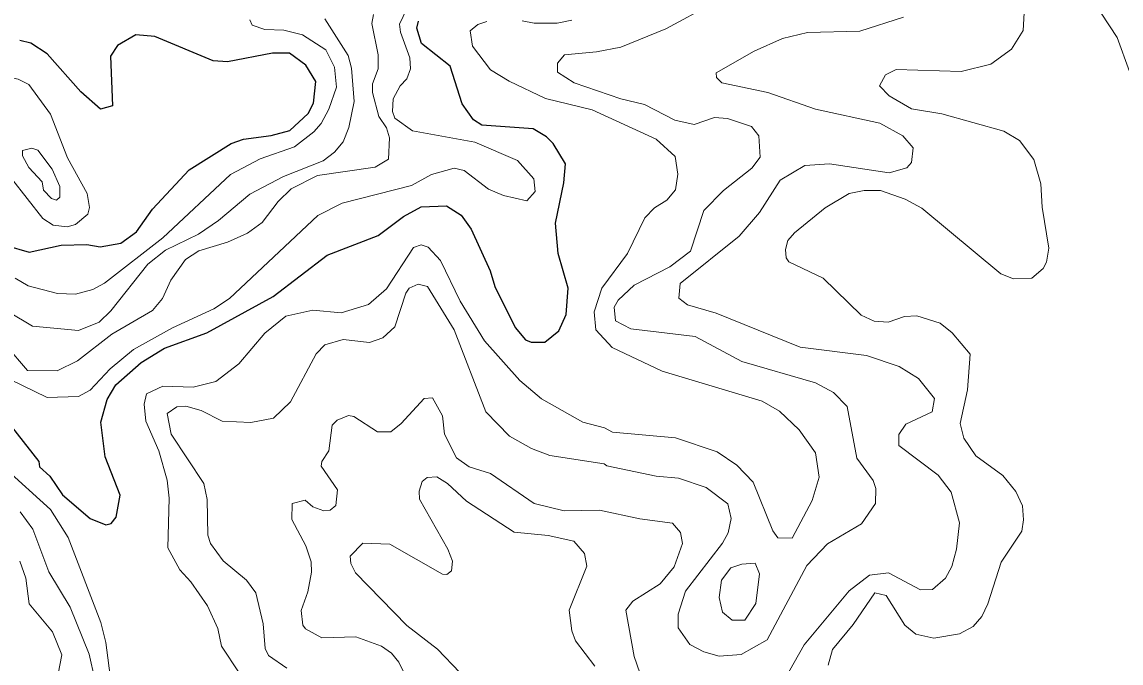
# Model space of a CAD drawing. Extents: x 763.2 to 816.8, y 7896.5 to 7952.7.
# Drawn here: x 788.764 to 791.829, y 7914.625 to 7916.414 of the extents above; entities that cross this region are included whole.
import ezdxf

# ---------------------------------------------------------------- set-up
doc = ezdxf.new("R2010")
doc.units = 0
doc.header["$LTSCALE"] = 0.064
doc.layers.add('1', color=7, linetype='Continuous', lineweight=25)
doc.layers.add('2', color=7, linetype='Continuous', lineweight=13)

msp = doc.modelspace()

# ---------------------------------------------------------------- linework, layer by layer
at = {"layer": '1'}
for points in [[(788.6892, 7915.3417), (788.8112, 7915.1875), (788.8134, 7915.1722), (788.8421, 7915.1463), (788.8767, 7915.0944), (788.954, 7915.0282), (788.9976, 7915.0104), (789.013, 7915.0136), (789.0267, 7915.0315), (789.0382, 7915.0927), (788.9965, 7915.1997), (788.9836, 7915.2968), (789.0017, 7915.36), (789.0259, 7915.4007), (789.0963, 7915.463), (789.1616, 7915.5029), (789.28, 7915.5461), (789.4649, 7915.6472), (789.6147, 7915.7625), (789.7577, 7915.8178), (789.8276, 7915.8706), (789.8776, 7915.8973), (789.9474, 7915.9006), (789.9891, 7915.8743), (790.0164, 7915.835), (790.0695, 7915.719), (790.0827, 7915.6758), (790.1389, 7915.5606), (790.1683, 7915.5262), (790.184, 7915.5196), (790.222, 7915.5203), (790.2607, 7915.5513), (790.282, 7915.5969), (790.2867, 7915.6707), (790.2589, 7915.7677), (790.2522, 7915.852), (790.2752, 7915.9648), (790.2797, 7916.018), (790.2457, 7916.0748), (790.2269, 7916.0934), (790.1897, 7916.115), (790.0465, 7916.1257), (790.0235, 7916.1408), (789.9911, 7916.1851), (789.9577, 7916.29), (789.8777, 7916.3533), (789.8647, 7916.396), (789.8698, 7916.4158)], [(788.7202, 7915.7894), (788.7846, 7915.771), (788.8734, 7915.7905), (788.945, 7915.7922), (788.982, 7915.7858), (789.0395, 7915.7959), (789.0836, 7915.8282), (789.1282, 7915.8908), (789.2307, 7916.0013), (789.3477, 7916.0745), (789.3822, 7916.0861), (789.4593, 7916.0964), (789.5106, 7916.1104), (789.5622, 7916.1578), (789.577, 7916.1868), (789.5831, 7916.2473), (789.5553, 7916.2934), (789.5102, 7916.3263), (789.4624, 7916.3263), (789.3368, 7916.3021), (789.2973, 7916.3047), (789.1348, 7916.3734), (789.0818, 7916.3774), (789.0302, 7916.3481), (789.0108, 7916.3179), (789.0166, 7916.1792), (788.9834, 7916.1704), (788.9282, 7916.2188), (788.8339, 7916.3247), (788.7887, 7916.3545), (788.7584, 7916.3623)]]:
    msp.add_lwpolyline(points, dxfattribs=at)
at = {"layer": '2'}
for points in [[(791.6242, 7916.681), (791.6262, 7916.6705), (791.7064, 7916.5601), (791.7498, 7916.4737), (791.8178, 7916.3698), (791.8521, 7916.2757)], [(791.0119, 7914.6187), (791.0245, 7914.6625), (791.0821, 7914.7323), (791.1419, 7914.8203), (791.1736, 7914.8128), (791.2262, 7914.7299), (791.2564, 7914.7053), (791.3064, 7914.6945), (791.3782, 7914.7058), (791.4168, 7914.7269), (791.4403, 7914.7542), (791.4574, 7914.7895), (791.4944, 7914.9058), (791.5522, 7914.9925), (791.557, 7915.0241), (791.5539, 7915.0635), (791.5357, 7915.1035), (791.499, 7915.1482), (791.4236, 7915.2028), (791.39, 7915.2519), (791.38, 7915.2928), (791.4011, 7915.387), (791.4078, 7915.487), (791.3576, 7915.5462), (791.3243, 7915.573), (791.2597, 7915.5932), (791.225, 7915.5917), (791.1793, 7915.5755), (791.1407, 7915.5789), (791.1041, 7915.5955), (790.9985, 7915.6982), (790.9024, 7915.7443), (790.8947, 7915.7556), (790.8931, 7915.7791), (790.8999, 7915.8037), (790.9179, 7915.8252), (791.0037, 7915.8949), (791.0709, 7915.935), (791.1126, 7915.9434), (791.1577, 7915.9434), (791.2268, 7915.9187), (791.2734, 7915.8937), (791.4935, 7915.7108), (791.5293, 7915.6971), (791.5804, 7915.699), (791.6113, 7915.7255), (791.6214, 7915.7429), (791.6277, 7915.7822), (791.6085, 7915.8967), (791.6047, 7915.9622), (791.5852, 7916.0298), (791.5459, 7916.0826), (791.5022, 7916.1093), (791.3287, 7916.157), (791.2443, 7916.1711), (791.1822, 7916.2071), (791.1549, 7916.2351), (791.1716, 7916.2659), (791.2017, 7916.2813), (791.3827, 7916.2757), (791.4656, 7916.2961), (791.5235, 7916.3373), (791.5562, 7916.3899), (791.5636, 7916.5218)], [(788.7292, 7915.4167), (788.8342, 7915.3659), (788.922, 7915.3682), (788.9539, 7915.3864), (789.01, 7915.4456), (789.075, 7915.4992), (789.1842, 7915.5598), (789.299, 7915.6131), (789.3429, 7915.6423), (789.5889, 7915.8735), (789.657, 7915.9078), (789.8503, 7915.9568), (789.9058, 7915.9877), (789.969, 7916.0059), (789.9968, 7915.9993), (790.0654, 7915.9469), (790.107, 7915.9289), (790.1718, 7915.9144), (790.1955, 7915.9406), (790.1911, 7915.9758), (790.1454, 7916.0269), (790.0265, 7916.0783), (789.853, 7916.1099), (789.8042, 7916.1454), (789.7971, 7916.1634), (789.799, 7916.1988), (789.8186, 7916.2355), (789.8377, 7916.2552), (789.8477, 7916.2827), (789.846, 7916.3138), (789.8194, 7916.3854), (789.8168, 7916.4071), (789.8374, 7916.4507)], [(790.9528, 7914.8971), (791.01, 7914.9572), (791.1049, 7915.013), (791.1444, 7915.0694), (791.1447, 7915.112), (791.1378, 7915.1341), (791.0921, 7915.1966), (791.0654, 7915.3402), (791.0274, 7915.38), (790.9764, 7915.4063), (790.7714, 7915.4663), (790.6411, 7915.536), (790.4617, 7915.5571), (790.4192, 7915.5798), (790.4152, 7915.6178), (790.4266, 7915.6376), (790.4712, 7915.6794), (790.5707, 7915.7306), (790.6281, 7915.774), (790.665, 7915.8873), (790.7201, 7915.9429), (790.799, 7916.0054), (790.8222, 7916.0359), (790.8191, 7916.0961), (790.7981, 7916.1216), (790.7312, 7916.1438), (790.695, 7916.1471), (790.6385, 7916.1276), (790.5847, 7916.14), (790.5003, 7916.1832), (790.4337, 7916.1992), (790.3043, 7916.2436), (790.2577, 7916.2735), (790.2574, 7916.2983), (790.2767, 7916.3216), (790.3661, 7916.3301), (790.4338, 7916.3437), (790.5593, 7916.3946), (790.6908, 7916.465)], [(788.7192, 7915.5117), (788.7792, 7915.4407), (788.8618, 7915.4399), (788.9188, 7915.4682), (789.0151, 7915.542), (789.1281, 7915.6082), (789.1563, 7915.6422), (789.1795, 7915.6927), (789.2197, 7915.7504), (789.2571, 7915.7753), (789.3368, 7915.7989), (789.3931, 7915.8242), (789.4342, 7915.8537), (789.4787, 7915.9127), (789.5144, 7915.9482), (789.5886, 7915.9856), (789.7491, 7916.0082), (789.786, 7916.031), (789.7886, 7916.0904), (789.7807, 7916.1185), (789.759, 7916.1495), (789.7412, 7916.2164), (789.7413, 7916.2408), (789.7572, 7916.283), (789.7576, 7916.3219), (789.7397, 7916.4092), (789.7447, 7916.4347)], [(789.6083, 7916.4221), (789.6737, 7916.3198), (789.6834, 7916.2851), (789.6901, 7916.1917), (789.6751, 7916.1189), (789.6593, 7916.0792), (789.6355, 7916.05), (789.604, 7916.0263), (789.4934, 7915.9823), (789.3995, 7915.9335), (789.3123, 7915.8597), (789.2565, 7915.8211), (789.1639, 7915.7766), (789.1152, 7915.7379), (789.0119, 7915.6071), (788.9792, 7915.5757), (788.9221, 7915.5524), (788.7935, 7915.565), (788.7262, 7915.6045)], [(791.2224, 7916.427), (791.1009, 7916.3879), (790.9546, 7916.3838), (790.8845, 7916.3671), (790.8056, 7916.3325), (790.6994, 7916.2714), (790.7003, 7916.2587), (790.7155, 7916.2438)], [(789.3995, 7916.4198), (789.4063, 7916.4042), (789.4416, 7916.3923), (789.4946, 7916.3904), (789.5466, 7916.3774), (789.6115, 7916.3356), (789.6356, 7916.2875), (789.6408, 7916.232), (789.62, 7916.17), (789.5988, 7916.1305), (789.5781, 7916.1066), (789.5242, 7916.0652), (789.4283, 7916.0318), (789.3456, 7915.9882), (789.1571, 7915.8112), (788.9945, 7915.6846), (788.9615, 7915.6671), (788.9135, 7915.6543), (788.8629, 7915.6559), (788.7815, 7915.6772), (788.7453, 7915.6986)], [(790.0607, 7916.415), (790.0349, 7916.4065), (790.0142, 7916.3886), (790.0207, 7916.346), (790.0705, 7916.2803), (790.1222, 7916.2481), (790.2237, 7916.2001), (790.3545, 7916.1688), (790.5327, 7916.0867), (790.5858, 7916.0379), (790.5925, 7915.9886), (790.586, 7915.9456), (790.5622, 7915.9166), (790.5279, 7915.8953), (790.5008, 7915.8667), (790.4526, 7915.7677), (790.3809, 7915.6712), (790.3593, 7915.6046), (790.3639, 7915.5546), (790.4096, 7915.5056), (790.5491, 7915.4392), (790.8285, 7915.3553), (790.8767, 7915.3271), (790.9315, 7915.2756), (790.9767, 7915.211), (790.9868, 7915.1431), (790.9677, 7915.0786), (790.9113, 7914.9728), (790.8715, 7914.974), (790.8581, 7914.9936), (790.8031, 7915.1293), (790.7573, 7915.177), (790.7029, 7915.2144), (790.5866, 7915.253), (790.4103, 7915.2691), (790.3886, 7915.2814), (790.3276, 7915.2968), (790.2129, 7915.3619), (790.152, 7915.4127), (790.0539, 7915.5239), (789.9861, 7915.6345), (789.9313, 7915.7483), (789.8969, 7915.7849), (789.8771, 7915.7919), (789.8557, 7915.7845), (789.7805, 7915.6691), (789.7301, 7915.6256), (789.6538, 7915.6018), (789.5756, 7915.6097), (789.4998, 7915.5924)], [(790.2971, 7916.4187), (790.2566, 7916.4102), (790.192, 7916.4102), (790.1586, 7916.4167)], [(790.7155, 7916.2438), (790.8442, 7916.2165), (790.977, 7916.1703), (791.1565, 7916.1313), (791.2207, 7916.0955), (791.2493, 7916.062)], [(791.2493, 7916.062), (791.2448, 7916.0214), (791.2319, 7916.0064), (791.1822, 7915.993), (791.0157, 7916.0173), (790.9469, 7916.0126), (790.8787, 7915.9725), (790.8205, 7915.8821), (790.7635, 7915.8155), (790.5999, 7915.684), (790.5959, 7915.6433), (790.6201, 7915.6243), (790.7001, 7915.6013), (790.9337, 7915.5065), (791.1191, 7915.483), (791.2099, 7915.4521), (791.2641, 7915.4188), (791.3088, 7915.3631), (791.3023, 7915.326), (791.2285, 7915.2909), (791.2089, 7915.2625), (791.2091, 7915.232), (791.3185, 7915.1485), (791.3547, 7915.1017), (791.3779, 7915.0156), (791.3696, 7914.942), (791.3568, 7914.8939), (791.3393, 7914.8617), (791.3031, 7914.8298), (791.2695, 7914.8293), (791.1803, 7914.8766), (791.127, 7914.8701), (791.0707, 7914.8257), (790.9449, 7914.6751), (790.8892, 7914.5765)], [(789.5026, 7914.61), (789.4516, 7914.646), (789.4423, 7914.6651), (789.4368, 7914.7337), (789.4158, 7914.8202), (789.3902, 7914.8561), (789.3249, 7914.9103), (789.2897, 7914.9584), (789.2824, 7914.9811), (789.2809, 7915.0813), (789.2713, 7915.1259), (789.1798, 7915.2634), (789.1694, 7915.3214), (789.1959, 7915.3395), (789.2211, 7915.3419), (789.2639, 7915.329), (789.3224, 7915.2992), (789.4026, 7915.296), (789.4653, 7915.3079), (789.5126, 7915.3535), (789.5845, 7915.4879), (789.6083, 7915.5125), (789.6597, 7915.5276), (789.7334, 7915.5195), (789.77, 7915.5322), (789.8039, 7915.5628), (789.8341, 7915.6569), (789.8436, 7915.6712), (789.8689, 7915.6819), (789.8946, 7915.6755), (789.9692, 7915.5545), (790.0577, 7915.3252), (790.1231, 7915.2578), (790.1845, 7915.2237), (790.2357, 7915.2035), (790.3878, 7915.1806), (790.3954, 7915.1745), (790.5326, 7915.1465), (790.5947, 7915.1407), (790.6719, 7915.1147), (790.7327, 7915.0685), (790.7419, 7915.028), (790.733, 7914.9877), (790.7173, 7914.9593), (790.6146, 7914.8256), (790.594, 7914.7611), (790.5942, 7914.7225), (790.626, 7914.676)], [(789.4998, 7915.5924), (789.4417, 7915.5454), (789.3692, 7915.4597), (789.3051, 7915.4102), (789.2415, 7915.3946), (789.1573, 7915.3974)], [(789.1573, 7915.3974), (789.1109, 7915.3761), (789.1052, 7915.3475), (789.1096, 7915.2997), (789.1457, 7915.2167), (789.1694, 7915.1347), (789.1742, 7915.0847), (789.1711, 7914.9461), (789.2046, 7914.8847), (789.2353, 7914.8515), (789.2812, 7914.7842), (789.3102, 7914.7212), (789.3208, 7914.6717), (789.3697, 7914.5975)], [(790.4873, 7914.5974), (790.4713, 7914.6427), (790.4478, 7914.7718), (790.4671, 7914.797), (790.5436, 7914.8461), (790.5825, 7914.8932), (790.6057, 7914.9584), (790.6002, 7914.9888), (790.5785, 7915.0149), (790.4874, 7915.0269), (790.3742, 7915.0512), (790.2756, 7915.0496), (790.1926, 7915.0702), (790.0706, 7915.154), (790.0114, 7915.1724), (789.9753, 7915.1969), (789.9422, 7915.2634), (789.9364, 7915.3145), (789.9087, 7915.3647), (789.886, 7915.363), (789.8218, 7915.2928), (789.793, 7915.2696), (789.755, 7915.2698), (789.6897, 7915.3128), (789.6749, 7915.3153), (789.6426, 7915.3023), (789.6295, 7915.2886), (789.6199, 7915.2169), (789.6001, 7915.1871), (789.5981, 7915.1737), (789.6437, 7915.1076), (789.6389, 7915.0645), (789.6236, 7915.0512), (789.6058, 7915.0495), (789.5748, 7915.0603), (789.5536, 7915.0787), (789.5177, 7915.0699), (789.5162, 7915.025), (789.5559, 7914.9516), (789.5704, 7914.9074), (789.5718, 7914.8781), (789.5608, 7914.8231), (789.5423, 7914.771), (789.5477, 7914.7304), (789.5545, 7914.7205)], [(789.0307, 7914.4315), (788.9983, 7914.6823), (788.9837, 7914.7382), (788.8929, 7914.9754), (788.8433, 7915.0532), (788.7147, 7915.1704)], [(789.9855, 7914.598), (789.9232, 7914.6637), (789.8376, 7914.7295), (789.6944, 7914.8766), (789.6808, 7914.9025), (789.6792, 7914.923), (789.7141, 7914.959), (789.79, 7914.9562), (789.937, 7914.8727), (789.9491, 7914.8721), (789.9621, 7914.8816), (789.9646, 7914.9087), (789.9517, 7914.942), (789.8727, 7915.0816), (789.8715, 7915.1046), (789.88, 7915.1316), (789.8941, 7915.1428)], [(789.8941, 7915.1428), (789.9207, 7915.1443), (789.9509, 7915.1254), (790.0037, 7915.0765), (790.1365, 7914.9897), (790.2309, 7914.9803)], [(788.759, 7915.0467), (788.7945, 7914.9984), (788.8393, 7914.8795), (788.8982, 7914.7809), (788.9515, 7914.6491), (788.9668, 7914.5784), (788.9783, 7914.4642), (789.012, 7914.3283), (789.1269, 7914.0701)], [(790.2309, 7914.9803), (790.3033, 7914.9646), (790.3327, 7914.9302), (790.3394, 7914.8949), (790.2903, 7914.7723), (790.297, 7914.7147), (790.3079, 7914.6868), (790.3619, 7914.6161)], [(788.8602, 7914.5701), (788.8748, 7914.6474), (788.849, 7914.7119), (788.7845, 7914.7903), (788.7747, 7914.8613), (788.7585, 7914.909)], [(790.626, 7914.676), (790.6658, 7914.6558), (790.7082, 7914.6435), (790.7698, 7914.6484), (790.8416, 7914.6891), (790.9528, 7914.8971)], [(789.5545, 7914.7205), (789.6006, 7914.6946), (789.6949, 7914.6975), (789.7667, 7914.6717), (789.7944, 7914.6522), (789.8146, 7914.6275)], [(789.8146, 7914.6275), (789.8583, 7914.5379)]]:
    msp.add_lwpolyline(points, dxfattribs=at)
for points in [[(788.8913, 7916.0345), (788.8434, 7916.156), (788.7831, 7916.239), (788.7537, 7916.2544), (788.7156, 7916.2621), (788.68, 7916.2524), (788.6573, 7916.2319), (788.6496, 7916.2111), (788.6464, 7916.1513), (788.6723, 7916.0645), (788.7005, 7916.0083), (788.7348, 7915.9768), (788.822, 7915.8651), (788.8511, 7915.8464), (788.8902, 7915.8417), (788.9138, 7915.8481), (788.9477, 7915.8774), (788.9522, 7915.8957), (788.9463, 7915.9346)], [(788.8081, 7916.0562), (788.7917, 7916.0618), (788.7653, 7916.0545), (788.7653, 7916.0401), (788.7831, 7916.0076), (788.8201, 7915.9673), (788.8245, 7915.9438), (788.8461, 7915.9214), (788.8607, 7915.9159), (788.8693, 7915.9244), (788.87, 7915.9541), (788.848, 7916.0026)], [(790.7149, 7914.8563), (790.7409, 7914.8901), (790.7711, 7914.901), (790.8084, 7914.9033), (790.8207, 7914.8735), (790.8106, 7914.7909), (790.7801, 7914.7443), (790.7448, 7914.7442), (790.7178, 7914.7665), (790.7078, 7914.8072)]]:
    msp.add_lwpolyline(points, close=True, dxfattribs=at)

doc.saveas('drawing.dxf')
